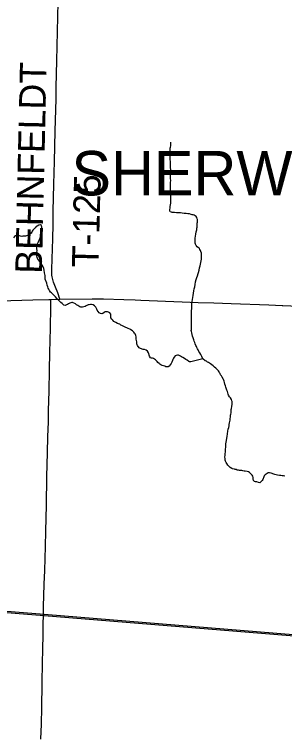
# Model space of a CAD drawing. Extents: x 2.1 to 73.9, y 4 to 26.
# Drawn here: x 43.618 to 43.906, y 22.912 to 23.685 of the extents above; entities that cross this region are included whole.
import ezdxf

# ---------------------------------------------------------------- set-up
doc = ezdxf.new("R2010")
doc.units = 0
for name, color, linetype in [('GM_X_Corporation_Text', 7, 'Continuous'), ('GM_X_County_Road', 7, 'Continuous'), ('GM_X_Minor_River', 7, 'Continuous'), ('GM_X_Rail_Line', 7, 'Continuous'), ('GM_X_State_Route', 7, 'Continuous'), ('GM_X_Township_Road', 7, 'Continuous'), ('GM_X_Township_Road_Text', 7, 'Continuous')]:
    doc.layers.add(name, color=color, linetype=linetype)

msp = doc.modelspace()

# ---------------------------------------------------------------- linework, layer by layer
at = {"layer": 'GM_X_County_Road'}
for points in [[(43.65487, 23.26251), (43.65536, 23.28317), (43.65581, 23.30585), (43.65625, 23.32418), (43.65662, 23.33754), (43.65687, 23.35028), (43.65694, 23.35837), (43.65702, 23.36521), (43.65713, 23.37763), (43.65716, 23.38111)], [(43.64662, 22.91191), (43.64708, 22.92775), (43.64745, 22.94547), (43.6479, 22.97095), (43.6484, 22.99425), (43.64871, 23.00637), (43.64903, 23.02439), (43.64914, 23.03745), (43.64922, 23.0414), (43.64923, 23.04459), (43.64929, 23.04864), (43.64954, 23.05388), (43.64985, 23.06475), (43.65024, 23.07717), (43.65064, 23.09178), (43.65139, 23.11756), (43.65184, 23.13372), (43.65246, 23.16138), (43.65309, 23.19183), (43.65376, 23.21761), (43.65408, 23.23439), (43.65461, 23.25054), (43.65482, 23.26049), (43.65487, 23.26251)]]:
    msp.add_lwpolyline(points, dxfattribs=at)
at = {"layer": 'GM_X_Minor_River'}
for points in [[(43.78483, 23.51226), (43.78487, 23.51435), (43.7849, 23.51644), (43.78495, 23.51948), (43.7848, 23.52195), (43.78464, 23.52423), (43.78467, 23.52632), (43.78457, 23.53202), (43.78442, 23.53411), (43.78446, 23.53658), (43.7843, 23.53886), (43.78452, 23.54076), (43.78455, 23.54247), (43.78476, 23.5436), (43.78497, 23.54493), (43.78518, 23.54607), (43.7852, 23.54759), (43.78522, 23.54872), (43.78522, 23.54872), (43.78522, 23.54891)], [(43.80702, 23.35252), (43.80705, 23.35442), (43.80708, 23.35613), (43.80711, 23.35803), (43.80714, 23.35993), (43.80717, 23.36164), (43.80719, 23.36297), (43.80722, 23.36468), (43.80724, 23.36658), (43.80728, 23.36886), (43.80732, 23.37133), (43.80756, 23.37455), (43.8076, 23.37683), (43.80782, 23.37892), (43.80823, 23.381), (43.80865, 23.38308), (43.80887, 23.38517), (43.80929, 23.38782), (43.80952, 23.39029), (43.81013, 23.39237), (43.81054, 23.39464), (43.81096, 23.39691), (43.81158, 23.39994), (43.81218, 23.40221), (43.81279, 23.40429), (43.81339, 23.40637), (43.8152, 23.41242), (43.81581, 23.41469), (43.81641, 23.41696), (43.81682, 23.41885), (43.81723, 23.42056), (43.81744, 23.42207), (43.81766, 23.42397), (43.81768, 23.42511), (43.8177, 23.42644), (43.81772, 23.42758), (43.81774, 23.42872), (43.81777, 23.43043), (43.81722, 23.43214), (43.81667, 23.43329), (43.81612, 23.43444), (43.81557, 23.43559), (43.81462, 23.43618), (43.81331, 23.43715), (43.812, 23.4385), (43.81145, 23.44003), (43.81109, 23.44098), (43.81091, 23.44193), (43.81096, 23.44459), (43.81117, 23.4463), (43.81139, 23.44839), (43.81181, 23.45085), (43.81223, 23.45331), (43.81265, 23.45539), (43.81286, 23.4571), (43.81307, 23.45824), (43.8131, 23.45995), (43.81331, 23.46089), (43.81333, 23.46241), (43.81354, 23.46355), (43.81355, 23.4645), (43.81339, 23.46621), (43.81321, 23.46716), (43.81266, 23.46831), (43.81211, 23.46946), (43.81004, 23.47082), (43.80909, 23.47122), (43.80796, 23.47143), (43.80663, 23.47183), (43.80512, 23.47223), (43.80322, 23.47245), (43.80132, 23.47267), (43.79942, 23.47289), (43.79733, 23.47312), (43.79524, 23.47334), (43.79315, 23.47337), (43.79106, 23.4736), (43.78897, 23.47363), (43.78764, 23.47384), (43.78669, 23.47386), (43.78575, 23.47406), (43.78423, 23.47447), (43.78387, 23.4758), (43.78408, 23.47694), (43.7843, 23.47845), (43.78452, 23.48035), (43.78473, 23.48187), (43.78514, 23.48376), (43.78518, 23.48623), (43.78522, 23.4887), (43.78506, 23.49098), (43.78511, 23.49402), (43.78496, 23.4963), (43.7848, 23.49801), (43.78483, 23.49991), (43.78486, 23.50181), (43.78489, 23.50371), (43.78492, 23.5058), (43.78495, 23.50789), (43.7848, 23.51017), (43.78483, 23.51226)], [(43.70873, 23.36664), (43.70761, 23.36799), (43.70668, 23.36953), (43.70632, 23.37048), (43.70595, 23.37144), (43.70521, 23.37278), (43.7039, 23.37413), (43.70221, 23.37511), (43.70069, 23.37551), (43.69936, 23.37553), (43.69821, 23.37536), (43.69688, 23.37519), (43.69496, 23.37408), (43.69362, 23.37335), (43.69228, 23.37299), (43.69095, 23.37282), (43.68999, 23.37264), (43.68905, 23.37285), (43.6881, 23.37324), (43.68697, 23.37402), (43.68584, 23.37461), (43.68471, 23.37539), (43.68359, 23.37636), (43.68038, 23.37793), (43.67943, 23.37794), (43.67751, 23.37702), (43.67617, 23.37629), (43.67502, 23.37573), (43.67406, 23.37537), (43.67234, 23.37464), (43.6712, 23.37504), (43.67026, 23.37581), (43.66914, 23.37659), (43.66782, 23.37775), (43.66632, 23.3791), (43.66483, 23.38065), (43.66352, 23.38219), (43.66221, 23.38373), (43.66071, 23.38527), (43.65959, 23.38624), (43.65865, 23.38721), (43.65791, 23.38817), (43.65697, 23.38894), (43.65566, 23.39067), (43.65492, 23.39182), (43.65437, 23.39316), (43.65382, 23.3945), (43.65328, 23.39622), (43.65275, 23.39851), (43.6522, 23.40004), (43.65183, 23.40099), (43.65129, 23.40252), (43.65112, 23.40385), (43.65115, 23.40556), (43.65097, 23.40671), (43.6508, 23.40804), (43.65045, 23.40956), (43.65011, 23.41223), (43.64957, 23.41395), (43.64884, 23.41586), (43.64792, 23.41777), (43.64699, 23.4195), (43.64588, 23.42103), (43.64345, 23.42411), (43.64272, 23.42583), (43.64236, 23.42717), (43.64237, 23.42812), (43.64239, 23.42907), (43.64241, 23.43002), (43.64242, 23.43097), (43.64246, 23.43325), (43.64229, 23.43496), (43.64231, 23.43629), (43.64234, 23.43819), (43.64255, 23.43913), (43.64314, 23.44045), (43.64354, 23.44178), (43.64433, 23.44366), (43.64512, 23.44517), (43.64591, 23.44687), (43.6463, 23.44781), (43.6467, 23.44932), (43.64691, 23.45046), (43.64731, 23.4514), (43.64751, 23.45235), (43.64772, 23.4533), (43.64774, 23.45501), (43.64759, 23.45691), (43.64742, 23.45824), (43.64706, 23.45977), (43.64612, 23.46073), (43.64441, 23.46038), (43.64268, 23.45927), (43.64172, 23.45871), (43.64037, 23.45759), (43.63901, 23.4561), (43.63804, 23.45478), (43.63746, 23.45384), (43.63687, 23.45271), (43.63609, 23.45177), (43.63493, 23.45065)], [(43.63493, 23.45065), (43.63378, 23.44972), (43.63244, 23.44917), (43.63034, 23.44864), (43.62938, 23.44846), (43.62843, 23.44848), (43.62748, 23.44849), (43.62615, 23.44833), (43.62501, 23.44853), (43.62387, 23.44874), (43.62273, 23.44895), (43.62179, 23.44916), (43.62084, 23.44917), (43.6195, 23.449), (43.61854, 23.44826), (43.61738, 23.44695)], [(43.8194, 23.31756), (43.80642, 23.31435), (43.80509, 23.31437), (43.80414, 23.31477), (43.80245, 23.31612), (43.80113, 23.31691), (43.79963, 23.31788), (43.79774, 23.31905), (43.79662, 23.31983), (43.79548, 23.32042), (43.79416, 23.3212), (43.79322, 23.3214), (43.79208, 23.32142), (43.79074, 23.32106), (43.78978, 23.3207), (43.78881, 23.31938), (43.78784, 23.31826), (43.78725, 23.31694), (43.78685, 23.3158), (43.78606, 23.31411), (43.78547, 23.31279), (43.7843, 23.3111), (43.78334, 23.30997), (43.78218, 23.30923), (43.78123, 23.30906), (43.77971, 23.30927), (43.77858, 23.30967), (43.77725, 23.31007), (43.77593, 23.31066), (43.77461, 23.31125), (43.77348, 23.31203), (43.77254, 23.31262), (43.77122, 23.31378), (43.77048, 23.31474), (43.76954, 23.3157), (43.7686, 23.31648), (43.76767, 23.31725), (43.76653, 23.31784), (43.76559, 23.31824), (43.76464, 23.31844), (43.76332, 23.31884), (43.76239, 23.32038), (43.76184, 23.32172), (43.76167, 23.32324), (43.76131, 23.3242), (43.76019, 23.32573), (43.75869, 23.3269), (43.75718, 23.32749), (43.75566, 23.3277), (43.75471, 23.32791), (43.75377, 23.3283), (43.75282, 23.3287), (43.75131, 23.32929), (43.74945, 23.33179), (43.74908, 23.33275), (43.74872, 23.33371), (43.74873, 23.33466), (43.74875, 23.33579), (43.74858, 23.33732), (43.74823, 23.33865), (43.74824, 23.3396), (43.74807, 23.34112), (43.7479, 23.34246), (43.74717, 23.34418), (43.74642, 23.34514), (43.74568, 23.3461), (43.74418, 23.34765), (43.74249, 23.34862), (43.74136, 23.3494), (43.73966, 23.35), (43.73833, 23.35059), (43.73701, 23.35118), (43.73588, 23.35177), (43.73437, 23.35255), (43.73305, 23.35314), (43.73173, 23.35374), (43.7306, 23.35451), (43.72947, 23.3551), (43.72833, 23.3555), (43.72664, 23.35648), (43.72569, 23.35687), (43.72437, 23.35765), (43.72325, 23.35881), (43.72213, 23.36016), (43.7212, 23.3615), (43.72103, 23.36303), (43.72105, 23.36417), (43.72107, 23.36531), (43.71995, 23.36684), (43.71863, 23.36743), (43.71768, 23.36764), (43.71635, 23.36785), (43.71483, 23.36769), (43.71387, 23.36694), (43.71252, 23.3662), (43.71138, 23.36584), (43.71024, 23.36605), (43.70873, 23.36664)], [(43.84576, 23.20429), (43.84465, 23.20602), (43.84409, 23.20698), (43.84354, 23.20851), (43.84318, 23.20965), (43.84301, 23.21117), (43.84285, 23.21289), (43.84288, 23.21479), (43.8431, 23.21649), (43.84331, 23.21801), (43.84334, 23.21991), (43.84356, 23.22161), (43.84377, 23.22313), (43.84379, 23.22427), (43.84382, 23.22579), (43.84384, 23.22712), (43.84405, 23.22864), (43.8451, 23.23489), (43.84552, 23.23754), (43.84595, 23.24038), (43.84636, 23.24247), (43.84678, 23.24455), (43.84718, 23.24625), (43.84739, 23.24758), (43.84761, 23.24928), (43.84801, 23.2508), (43.84823, 23.25232), (43.84845, 23.25402), (43.84866, 23.25535), (43.84887, 23.25648), (43.84888, 23.25762), (43.84909, 23.25857), (43.8493, 23.26009), (43.84932, 23.26142), (43.84953, 23.26255), (43.84955, 23.26369), (43.84976, 23.26483), (43.84998, 23.26673), (43.8504, 23.26919), (43.85062, 23.27089), (43.85044, 23.27204), (43.85008, 23.27299), (43.84972, 23.27414), (43.8486, 23.27606), (43.84767, 23.27702), (43.84675, 23.27875), (43.84619, 23.27989), (43.84583, 23.28123), (43.84548, 23.28276), (43.84493, 23.28428), (43.84457, 23.28543), (43.8442, 23.28639), (43.84384, 23.28734), (43.84348, 23.28887), (43.84275, 23.29059), (43.8424, 23.2923), (43.84185, 23.29383), (43.84167, 23.29478), (43.84131, 23.29574), (43.84001, 23.29804), (43.83908, 23.29939), (43.83815, 23.30073), (43.8376, 23.30188), (43.83705, 23.30284), (43.83649, 23.3038), (43.83575, 23.30476), (43.83444, 23.30611), (43.83294, 23.30784), (43.83181, 23.30862), (43.83013, 23.31017), (43.82881, 23.31133), (43.82731, 23.3123), (43.82637, 23.31308), (43.82524, 23.31367), (43.8241, 23.31426), (43.82298, 23.31503), (43.82165, 23.31562), (43.8194, 23.31756), (43.81885, 23.31852), (43.81811, 23.32005), (43.81719, 23.32216), (43.81589, 23.32389), (43.81496, 23.32561), (43.81423, 23.32714), (43.81349, 23.32829), (43.81294, 23.32982), (43.81239, 23.33097), (43.81164, 23.33193), (43.8111, 23.33365), (43.81055, 23.33499), (43.81, 23.33652), (43.80946, 23.33805), (43.80892, 23.33996), (43.80838, 23.34186), (43.80803, 23.34377), (43.80748, 23.34549), (43.80712, 23.34682), (43.80695, 23.34797), (43.80697, 23.34911), (43.807, 23.35081), (43.80702, 23.35252)], [(43.90681, 23.19248), (43.90529, 23.19269), (43.90378, 23.19291), (43.90245, 23.19312), (43.90093, 23.19333), (43.89865, 23.19356), (43.89752, 23.19396), (43.896, 23.19436), (43.89486, 23.19457), (43.89392, 23.19496), (43.89297, 23.19536), (43.89203, 23.19576), (43.89032, 23.19616), (43.8888, 23.196), (43.88688, 23.19451), (43.88553, 23.19396), (43.88475, 23.19264), (43.88396, 23.19076), (43.88357, 23.18981), (43.88336, 23.18887), (43.88258, 23.18774), (43.88123, 23.18624), (43.88008, 23.1855), (43.87856, 23.18571), (43.87686, 23.18631), (43.87553, 23.18652), (43.87439, 23.18692), (43.87326, 23.1877), (43.87291, 23.1896), (43.87274, 23.19094), (43.87239, 23.19227), (43.87183, 23.19342), (43.8709, 23.19458), (43.86978, 23.19573), (43.86884, 23.19651), (43.86789, 23.1969), (43.86638, 23.1975), (43.8643, 23.19791), (43.86316, 23.19793), (43.86202, 23.19814), (43.86088, 23.19835), (43.85974, 23.19856), (43.85841, 23.19858), (43.85708, 23.19879), (43.85576, 23.199), (43.85481, 23.1994), (43.85386, 23.1996), (43.85292, 23.19981), (43.85102, 23.20041), (43.85008, 23.2008), (43.84838, 23.20178), (43.84707, 23.20294), (43.84576, 23.20429)]]:
    msp.add_lwpolyline(points, dxfattribs=at)
at = {"layer": 'GM_X_Rail_Line'}
for points in [[(43.14222, 23.08472), (43.65005, 23.04388), (44.144, 23.00358), (44.25483, 22.9948), (44.39292, 22.98448), (44.59837, 22.96628)], [(43.14232, 23.08596), (43.65014, 23.04512), (44.14605, 23.00481), (44.25493, 22.99611), (44.39302, 22.98572), (44.59909, 22.96782)]]:
    msp.add_lwpolyline(points, dxfattribs=at)
at = {"layer": 'GM_X_State_Route'}
for points in [[(43.57654, 23.37977), (43.60369, 23.37964), (43.61457, 23.3798), (43.63788, 23.38052), (43.65497, 23.38102), (43.65716, 23.38111)], [(43.65716, 23.38111), (43.66674, 23.38147), (43.70141, 23.38173), (43.71321, 23.3816), (43.73496, 23.38098), (43.74697, 23.38055)], [(43.74697, 23.38055), (43.75297, 23.38033), (43.79703, 23.37856), (43.81439, 23.37792), (43.83093, 23.37734), (43.84927, 23.37662), (43.88965, 23.37514), (43.90391, 23.37452), (43.9044, 23.3745)], [(43.9044, 23.3745), (43.94716, 23.37287), (43.97169, 23.37173), (43.98692, 23.37108), (44.00369, 23.37038), (44.01954, 23.36979), (44.03538, 23.36912), (44.04522, 23.36876), (44.04781, 23.36867), (44.05479, 23.36838)]]:
    msp.add_lwpolyline(points, dxfattribs=at)
at = {"layer": 'GM_X_Township_Road'}
for points in [[(43.65833, 23.40681), (43.65826, 23.40724), (43.65815, 23.40936), (43.65817, 23.41298), (43.6586, 23.42427), (43.6592, 23.4457), (43.65952, 23.46093), (43.65984, 23.47522), (43.66052, 23.50413), (43.66101, 23.52837), (43.6613, 23.54422), (43.66166, 23.561), (43.66282, 23.59486), (43.66304, 23.60761), (43.66372, 23.63557), (43.6658, 23.72974), (43.66614, 23.74839), (43.66681, 23.78381), (43.66756, 23.82453), (43.66798, 23.83882), (43.66877, 23.87821)], [(43.66674, 23.38147), (43.66456, 23.38821), (43.66232, 23.39403), (43.6602, 23.39953), (43.65927, 23.40246), (43.6586, 23.40514), (43.65833, 23.40681)]]:
    msp.add_lwpolyline(points, dxfattribs=at)

# ---------------------------------------------------------------- texts
at = {"layer": 'GM_X_Corporation_Text'}
msp.add_text('SHERWOOD', height=0.047348, rotation=0.00001, dxfattribs=at).set_placement((43.67912, 23.49209))
at = {"layer": 'GM_X_Township_Road_Text'}
for s, rotation, p in [('BEHNFELDT', 88.7086, (43.64764, 23.40827)), ('T-125', 88.59599, (43.70801, 23.41494))]:
    msp.add_text(s, height=0.028409, rotation=rotation, dxfattribs=at).set_placement(p)

doc.saveas('drawing.dxf')
